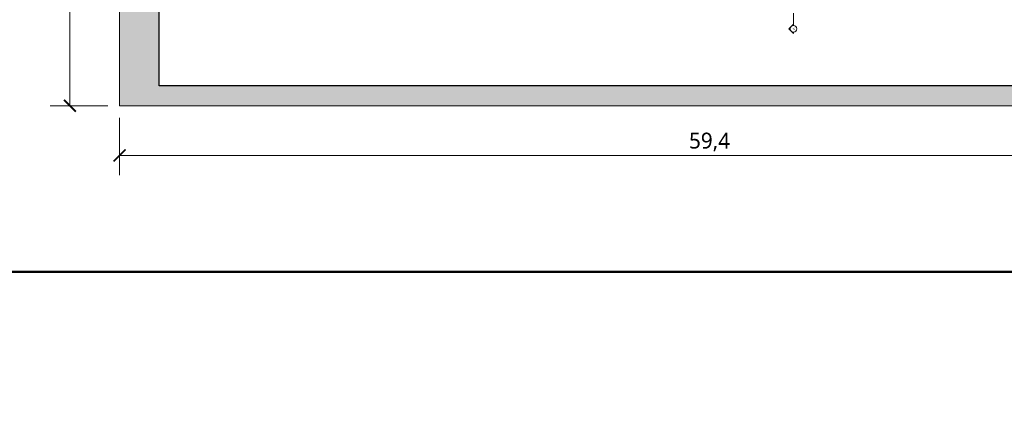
# Model space of a CAD drawing. Header units: millimetres. Extents: x -221 to 149158, y -114258 to 0.
# Tile 300 of 312: x 132635 to 142549, y -59431 to -55360. Entities that reach past the tile are written whole.
import ezdxf
from ezdxf.enums import TextEntityAlignment as Align

# ---------------------------------------------------------------- set-up
doc = ezdxf.new("R2010")
doc.units = ezdxf.units.MM
doc.linetypes.add('ACAD_ISO03W100', pattern=[30, 12, -18])
doc.layers.get('0').update_dxf_attribs({"lineweight": 0})
doc.layers.add('A-opisram.ART', color=250, linetype='Continuous', lineweight=0)
doc.layers.add('pomocnicza', color=30, linetype='Continuous', lineweight=0)
doc.layers.add('A-pomocram.ART', color=254, linetype='Continuous', lineweight=0, plot=False)
doc.layers.add('A-wymram.ART', color=10, linetype='Continuous', lineweight=5, plot=False)
doc.layers.add('A-przekrycieram.ART', color=7, linetype='Continuous', lineweight=0, true_color=0xffffff)
doc.layers.add('instalacje_arch', color=7, linetype='Continuous', lineweight=30, true_color=0xd60000)
doc.styles.add('ARCH', font='segoeuil.ttf')
doc.dimstyles.new('RAMKA', dxfattribs={"dimscale": 20, "dimtxt": 4, "dimasz": 3, "dimexe": 5, "dimexo": 3, "dimgap": 1, "dimtad": 1, "dimdec": 1, "dimlfac": 0.01, "dimtxsty": 'ARCH', "dimblk": 'ARCHTICK', "dimcen": 0, "dimclrd": 256, "dimclre": 256, "dimclrt": 256, "dimadec": 0, "dimazin": 0, "dimtfac": 1, "dimtdec": 1, "dimtofl": 0, "dimtmove": 1, "dimatfit": 3, "dimfxl": 10, "dimfxlon": 1, "dimlwd": 0, "dimlwe": 0, "dimarcsym": 0})

# ---------------------------------------------------------------- blocks, each defined once
blk = doc.blocks.new('_ArchTick')
at = {"color": 0, "linetype": 'ByBlock', "const_width": 0.15}
blk.add_lwpolyline([(-0.5, -0.5), (0.5, 0.5)], dxfattribs=at)
blk = doc.blocks.new('*D1638')
at = {"layer": 'A-wymram.ART', "linetype": 'Continuous', "lineweight": 0, "transparency": 16777216}
for p, q in [((0, -60), (0, -350)), ((5940, -60), (5940, -350)), ((5940, -250), (0, -250))]:
    blk.add_line(p, q, dxfattribs=at)
at = {"layer": 'Defpoints', "color": 0, "lineweight": 40, "transparency": 16777216}
for p in [(0, 0), (5940, 0), (0, -250)]:
    blk.add_point(p, dxfattribs=at)
at = {"layer": 'A-wymram.ART', "lineweight": 0, "transparency": 16777216, "xscale": 60, "yscale": 60, "zscale": 60, "rotation": 180}
blk.add_blockref('_ArchTick', (0, -250), dxfattribs=at)
at = {"layer": 'A-wymram.ART', "lineweight": 0, "transparency": 16777216, "xscale": 60, "yscale": 60, "zscale": 60}
blk.add_blockref('_ArchTick', (5940, -250), dxfattribs=at)
at = {"layer": 'A-wymram.ART', "transparency": 16777216, "insert": (2970, -182.4), "char_height": 80, "attachment_point": 5, "style": 'ARCH'}
blk.add_mtext('59,4', dxfattribs=at)
blk = doc.blocks.new('*D1639')
at = {"layer": 'A-wymram.ART', "linetype": 'Continuous', "lineweight": 0, "transparency": 16777216}
for p, q in [((-60, 4200), (-350, 4200)), ((-250, 4200), (-250, 0)), ((-60, 0), (-350, 0))]:
    blk.add_line(p, q, dxfattribs=at)
at = {"layer": 'Defpoints', "color": 0, "lineweight": 40, "transparency": 16777216}
for p in [(0, 4200), (0, 0), (-250, 0)]:
    blk.add_point(p, dxfattribs=at)
at = {"layer": 'A-wymram.ART', "lineweight": 0, "transparency": 16777216, "xscale": 60, "yscale": 60, "zscale": 60}
for p, rotation in [((-250, 4200), 90), ((-250, 0), 270)]:
    blk.add_blockref('_ArchTick', p, dxfattribs=dict(at, rotation=rotation))
at = {"layer": 'A-wymram.ART', "transparency": 16777216, "insert": (-310.7, 2100), "char_height": 80, "attachment_point": 5, "rotation": 90, "style": 'ARCH'}
blk.add_mtext('42', dxfattribs=at)
blk = doc.blocks.new('*U1228')
at = {"layer": 'instalacje_arch', "lineweight": 20, "true_color": 0xf4ee51}
h = blk.add_hatch(color=41, dxfattribs=at)
h.dxf.hatch_style = 1
h.paths.add_polyline_path([(0, 33.8), (0, 47.7), (-23.9, 23.9, -0.198912)])
h.paths.add_polyline_path([(-47.7, 0), (-23.9, -23.9, -0.198912), (-33.8, 0, -0.198912), (-23.9, 23.9)])
h = blk.add_hatch(color=41, dxfattribs=at)
h.dxf.hatch_style = 1
h.paths.add_polyline_path([(-23.9, -4262.5), (0, -4286.4), (0, -4272.4, -0.198912)])
h.paths.add_polyline_path([(-23.9, -4262.5, -0.198912), (-33.8, -4238.7, -0.198912), (-23.9, -4214.8), (-47.7, -4238.7)])
at = {"layer": 'instalacje_arch', "color": 41, "linetype": 'ACAD_ISO03W100', "lineweight": 9, "true_color": 0xf4ee51}
blk.add_line((0, -4093.7), (0, -145), dxfattribs=at)
at = {"layer": 'instalacje_arch', "color": 41, "lineweight": 20, "true_color": 0xf4ee51}
for points in [[(0, -33.8), (0, -47.7), (-47.7, 0), (0, 47.7), (0, 33.8)], [(0, -45), (0, -145)], [(0, -4193.7), (0, -4093.7)], [(0, -4204.9), (0, -4190.9), (-47.7, -4238.7), (0, -4286.4), (0, -4272.4)]]:
    blk.add_lwpolyline(points, dxfattribs=at)
for centre in [(0, 0), (0, -4238.7)]:
    blk.add_circle(centre, 33.8, dxfattribs=at)
at = {"layer": 'instalacje_arch', "color": 41, "true_color": 0xf4ee51, "style": 'ARCH'}
for tag, p in [('P1', (0, 0)), ('P2', (0, -4238.7))]:
    blk.add_attdef(tag, text='', height=20, rotation=180, dxfattribs=at).set_placement(p, align=Align.MIDDLE_CENTER)
blk = doc.blocks.new('*U1635')
at = {"layer": 'A-przekrycieram.ART'}
h = blk.add_hatch(color=256, dxfattribs=at)
h.dxf.hatch_style = 1
h.paths.add_polyline_path([(0, 4200), (5940, 4200), (5940, 0), (0, 0)])
h.paths.add_polyline_path([(200, 4100), (5840, 4100), (5840, 100), (200, 100)], flags=16)
at = {"layer": 'A-opisram.ART', "lineweight": 30}
blk.add_lwpolyline([(200, 4100), (5840, 4100), (5840, 100), (200, 100)], close=True, dxfattribs=at)
at = {"layer": 'A-pomocram.ART'}
blk.add_lwpolyline([(0, 4200), (5940, 4200), (5940, 0), (0, 0)], close=True, dxfattribs=at)
at = {"layer": 'A-wymram.ART'}
dim = blk.add_linear_dim(base=(-250, 0), p1=(0, 4200), p2=(0, 0), angle=90, dimstyle='RAMKA', dxfattribs=at)
dim.commit()
dim.dimension.update_dxf_attribs({"geometry": '*D1639', "text_midpoint": (-310.67, 2100)})
dim = blk.add_linear_dim(base=(0, -250), p1=(5940, 0), p2=(0, 0), dimstyle='RAMKA', dxfattribs=at)
dim.commit()
dim.dimension.update_dxf_attribs({"geometry": '*D1638', "text_midpoint": (2970, -182.41)})

msp = doc.modelspace()

# ---------------------------------------------------------------- linework, layer by layer
at = {"layer": 'pomocnicza', "color": 30, "linetype": 'ByBlock', "lineweight": 40}
for points in [[(74235.94, -57896.5), (149158.22, -57896.5), (149158.22, -42941.51), (74235.94, -42941.51)], [(74235.94, -75636.19), (149158.22, -75636.19), (149158.22, -57896.5), (74235.94, -57896.5)]]:
    msp.add_lwpolyline(points, close=True, dxfattribs=at)

# ---------------------------------------------------------------- block references
at = {"xscale": 2, "yscale": 2, "zscale": 2}
msp.add_blockref('*U1635', (133640.63, -56225.76), dxfattribs=at)
at = {"layer": 'instalacje_arch'}
ref = msp.add_blockref('*U1228', (140426.26, -51212.97), dxfattribs=at)
ref.add_attrib('P2', 'P2', dxfattribs={"color": 41, "true_color": 0xf4ee51, "height": 20, "style": 'ARCH'}).set_placement((140426.01, -55451.63), align=Align.MIDDLE_CENTER)
ref.add_attrib('P1', 'P2', dxfattribs={"color": 41, "true_color": 0xf4ee51, "height": 20, "style": 'ARCH'}).set_placement((140426.01, -51212.97), align=Align.MIDDLE_CENTER)

doc.saveas('drawing.dxf')
